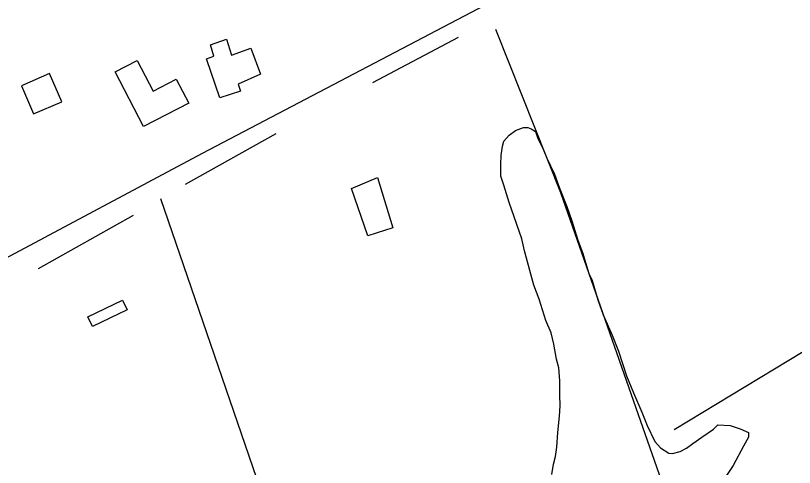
# Model space of a CAD drawing. Extents: x 3263578 to 3301413, y 764927 to 798602.
# Drawn here: x 3270541 to 3271558, y 791406 to 791996 of the extents above; entities that cross this region are included whole.
import ezdxf

# ---------------------------------------------------------------- set-up
doc = ezdxf.new("R2010")
doc.units = 0
for name, color, linetype in [('V-BLDG-OTLN', 7, 'Continuous'), ('V-ROAD-CNTR', 7, 'Continuous'), ('V-SITE-VEGE', 7, 'Continuous'), ('V-TOPO-SHOR', 7, 'Continuous')]:
    doc.layers.add(name, color=color, linetype=linetype)

msp = doc.modelspace()

# ---------------------------------------------------------------- linework, layer by layer
at = {"layer": 'V-BLDG-OTLN'}
for points in [[(3270848, 791953.3), (3270860.4, 791919.3), (3270831.5, 791906.3), (3270834.3, 791897), (3270807.6, 791888.3), (3270789.9, 791939.4), (3270799.6, 791943.1), (3270795.3, 791957.6), (3270816.2, 791965.3), (3270822.8, 791944.3)], [(3270671, 791922.6), (3270699.7, 791937.4), (3270720.3, 791897.4), (3270750.4, 791912.9), (3270766.8, 791881.3), (3270708, 791850.9)], [(3270564.2, 791867.5), (3270601, 791883.3), (3270585.2, 791920.1), (3270548.4, 791904.3)], [(3271033.6, 791718.6), (3271000.7, 791708.3), (3270979.6, 791770.3), (3271013.4, 791784.5)], [(3270635.2, 791602.7), (3270680.3, 791624.4), (3270686.3, 791611.7), (3270641.2, 791590.1)]]:
    msp.add_lwpolyline(points, close=True, dxfattribs=at)
at = {"layer": 'V-ROAD-CNTR'}
msp.add_lwpolyline([(3271612.5, 792246.3), (3271434, 792159.5), (3271162.2, 792013.8), (3270784.4, 791815.9), (3270435.7, 791630), (3270298.4, 791555.9)], dxfattribs=at)
at = {"layer": 'V-SITE-VEGE'}
for points in [[(3271241.2, 791396.6), (3271243.1, 791410), (3271245.9, 791420), (3271247.7, 791432.3), (3271248.7, 791451.4), (3271251, 791472.8), (3271251.8, 791486.2), (3271251.5, 791500.9), (3271251.3, 791519), (3271250, 791536), (3271247.2, 791547.4), (3271243.8, 791566.8), (3271240.1, 791581.7), (3271233.1, 791597.8), (3271224.5, 791625.4), (3271217.6, 791643.8), (3271205.4, 791688.5), (3271201.7, 791704.5), (3271185.1, 791751.7), (3271178.5, 791774.6), (3271174.6, 791786.1), (3271174.4, 791801.9), (3271175, 791813.1), (3271176.8, 791825.4), (3271178.3, 791832.1), (3271185.5, 791839.6), (3271193.7, 791846), (3271204.1, 791849.9), (3271209.7, 791849.6), (3271214.2, 791848.2), (3271219.6, 791844.5), (3271222.5, 791836.5), (3271229.6, 791821.4), (3271234.6, 791809.9)], [(3271234.6, 791809.9), (3271244.7, 791789), (3271250.6, 791771.7), (3271260.4, 791746.4), (3271267.3, 791728), (3271275, 791702.7), (3271280.9, 791686.6), (3271289.5, 791659), (3271293.5, 791649.8), (3271301.1, 791624.6), (3271307.9, 791605), (3271320, 791578.4), (3271327.9, 791557.6), (3271338.5, 791525.5), (3271347.5, 791503.5), (3271358.5, 791478.1), (3271365.4, 791460.8), (3271375.6, 791439.9), (3271383, 791431.6), (3271393.9, 791424.3), (3271398.4, 791424), (3271408.7, 791426.8), (3271416.8, 791430.9), (3271425.1, 791437.2), (3271436.8, 791445.6), (3271452.1, 791456), (3271458, 791461.4), (3271473.7, 791460.5), (3271487, 791456.4), (3271498, 791451.3), (3271497.7, 791445.6), (3271491.4, 791433.6), (3271477.6, 791408.4), (3271461.6, 791384.4)]]:
    msp.add_lwpolyline(points, dxfattribs=at)
at = {"layer": 'V-TOPO-SHOR'}
for p, q in [((3271252.9, 791764.3), (3271168.1, 791977.7)), ((3271007.1, 791908.7), (3271119.1, 791967.8)), ((3270762.6, 791775.6), (3270881.1, 791841.9)), ((3270570.6, 791665.8), (3270694.6, 791735.1))]:
    msp.add_line(p, q, dxfattribs=at)
for points in [[(3271400.7, 791455.4), (3271606.8, 791580), (3271769.7, 791704.5), (3272021.3, 791908.2), (3272265.7, 792102.2)], [(3271549.8, 790865.3), (3271471.8, 791118.4), (3271435.3, 791231.5), (3271406.1, 791326.4), (3271252.9, 791764.3)], [(3270730.2, 791757), (3270885.3, 791304.5), (3271058.5, 790782.7)]]:
    msp.add_lwpolyline(points, dxfattribs=at)

doc.saveas('drawing.dxf')
